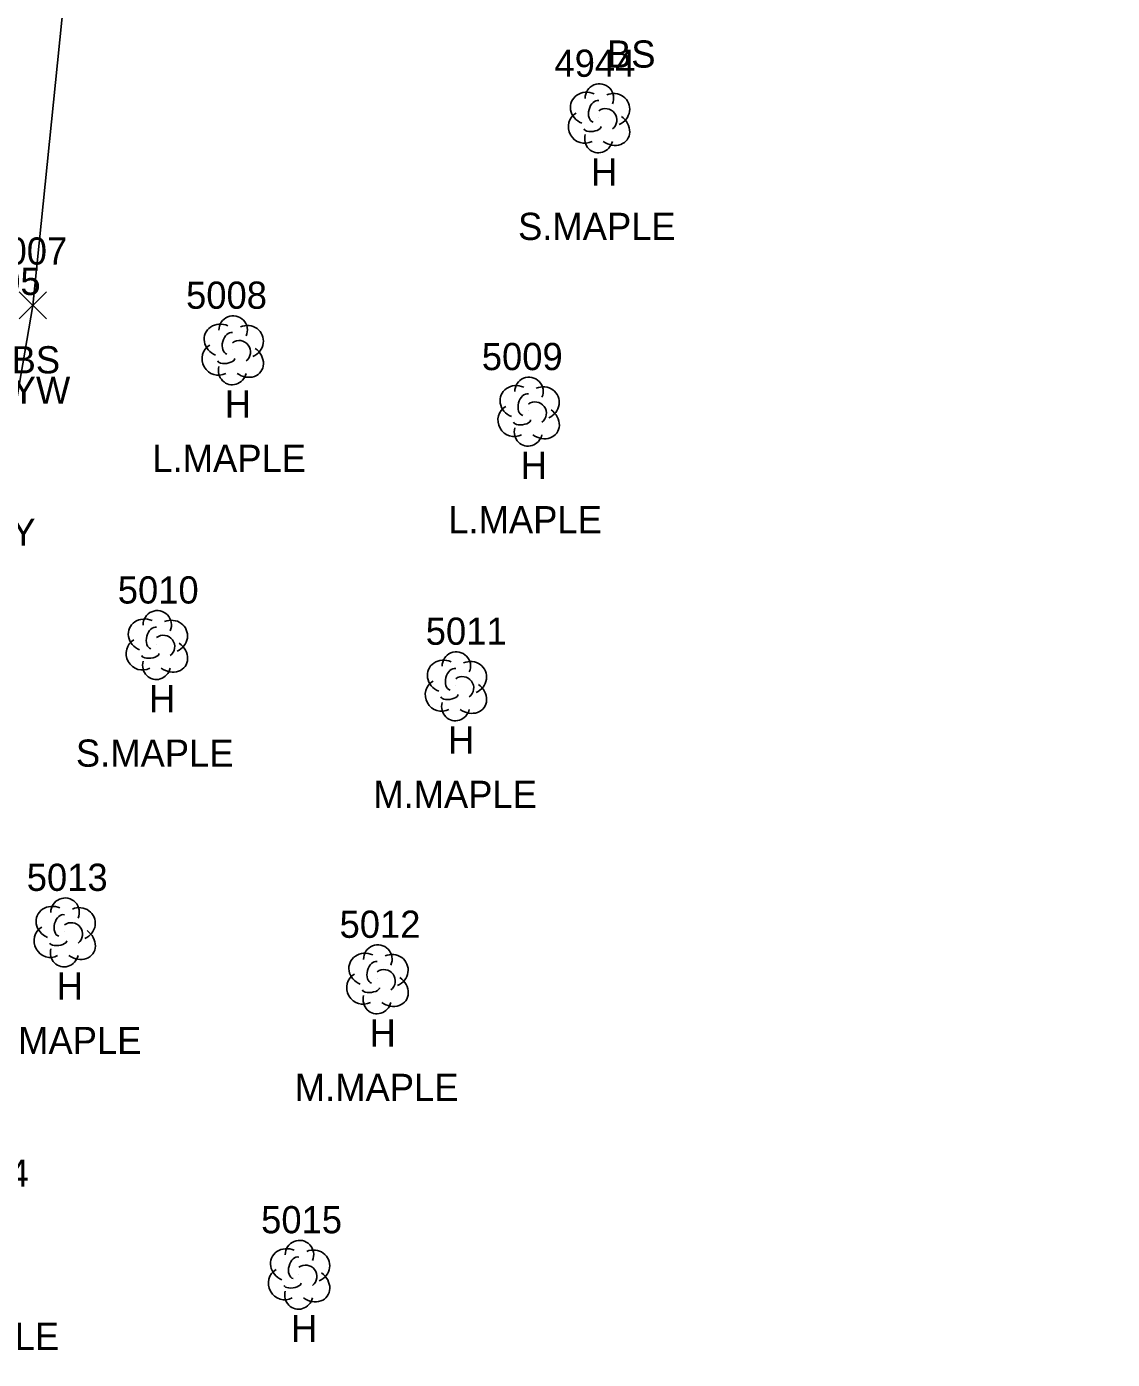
# Model space of a CAD drawing. Extents: x 1443912 to 1445411, y 621446 to 623693.
# Drawn here: x 1444844.8 to 1444924.7, y 622703.3 to 622801.4 of the extents above; entities that cross this region are included whole.
import ezdxf

# ---------------------------------------------------------------- set-up
doc = ezdxf.new("R2010")
doc.units = 0
for name, color, linetype in [('L_A', 7, 'Continuous'), ('L_C', 7, 'Continuous'), ('L_I', 7, 'Continuous'), ('L_TIC', 7, 'Continuous'), ('LELB', 7, 'Continuous'), ('LTD', 7, 'Continuous'), ('S_C', 7, 'Continuous'), ('U_A', 7, 'Continuous'), ('U_I', 7, 'Continuous')]:
    doc.layers.add(name, color=color, linetype=linetype)

msp = doc.modelspace()

# ---------------------------------------------------------------- linework, layer by layer
at = {"layer": 'L_TIC'}
for points in [[(1444844.298, 622779.861), (1444846.298, 622781.861)], [(1444846.298, 622779.861), (1444844.298, 622781.861)]]:
    msp.add_lwpolyline(points, dxfattribs=at)
at = {"layer": 'LELB'}
msp.add_lwpolyline([(1444889.087, 622803.348), (1444859.513, 622810.128), (1444848.329, 622810.798), (1444845.298, 622780.861), (1444837.749, 622736.981), (1444828.987, 622701.027), (1444836.214, 622665.568), (1444855.325, 622642.522), (1444847.099, 622600.83), (1444898.801, 622600.84), (1444910.437, 622603.25), (1444916.416, 622625.028), (1444924.689, 622654.571)], dxfattribs=at)
at = {"layer": 'LTD'}
for p, q in [((1444886.922, 622794.674), (1444886.922, 622794.674)), ((1444886.922, 622794.674), (1444886.922, 622794.674)), ((1444859.986, 622777.614), (1444859.986, 622777.614)), ((1444859.986, 622777.614), (1444859.986, 622777.614)), ((1444881.744, 622773.1), (1444881.744, 622773.1)), ((1444881.744, 622773.1), (1444881.744, 622773.1)), ((1444854.406, 622755.933), (1444854.406, 622755.933)), ((1444854.406, 622755.933), (1444854.406, 622755.933)), ((1444876.399, 622752.9), (1444876.399, 622752.9)), ((1444876.399, 622752.9), (1444876.399, 622752.9)), ((1444847.626, 622734.798), (1444847.626, 622734.798)), ((1444847.626, 622734.798), (1444847.626, 622734.798)), ((1444870.63, 622731.347), (1444870.63, 622731.347)), ((1444870.63, 622731.347), (1444870.63, 622731.347)), ((1444864.863, 622709.617), (1444864.863, 622709.617)), ((1444864.863, 622709.617), (1444864.863, 622709.617))]:
    msp.add_line(p, q, dxfattribs=at)
for centre in [(1444886.969, 622796.108), (1444860.033, 622779.048), (1444881.79, 622774.534), (1444854.453, 622757.367), (1444876.446, 622754.334), (1444847.673, 622736.232), (1444870.676, 622732.781), (1444864.909, 622711.051)]:
    msp.add_arc(centre, 1.047, 335.52715, 180.95627, dxfattribs=at)
for centre, major_axis, ratio, start_param, end_param in [((1444886.13, 622795.34), (1.21, -0.512), 0.895232, 1.570796, 4.712389), ((1444887.964, 622795.257), (-1.141, -0.483), 0.949671, 1.570796, 4.712389), ((1444886.714, 622795.132), (-0.208, -0.792), 0.645439, 3.141593, 6.283185), ((1444887.422, 622794.507), (-0.5, 0.667), 0.989748, 3.141593, 6.283185), ((1444885.839, 622793.965), (0.584, -1.042), 0.959034, 3.141593, 6.283185), ((1444887.922, 622793.841), (-1.09, 0.792), 0.841452, 1.570796, 4.712389), ((1444886.923, 622793.174), (0.265, 1.061), 0.942809, 1.570796, 4.712389), ((1444886.464, 622793.924), (-0.625, -0.083), 0.423636, 0, 3.141593), ((1444859.194, 622778.281), (1.21, -0.512), 0.895232, 1.570796, 4.712389), ((1444859.778, 622778.073), (-0.208, -0.792), 0.645439, 3.141593, 6.283185), ((1444861.028, 622778.198), (-1.141, -0.483), 0.949671, 1.570796, 4.712389), ((1444858.903, 622776.906), (0.584, -1.042), 0.959034, 3.141593, 6.283185), ((1444860.486, 622777.448), (-0.5, 0.667), 0.989748, 3.141593, 6.283185), ((1444859.528, 622776.864), (-0.625, -0.083), 0.423636, 0, 3.141593), ((1444860.986, 622776.781), (-1.09, 0.792), 0.841452, 1.570796, 4.712389), ((1444859.986, 622776.114), (0.265, 1.061), 0.942809, 1.570796, 4.712389), ((1444880.952, 622773.767), (1.21, -0.512), 0.895232, 1.570796, 4.712389), ((1444882.785, 622773.684), (-1.141, -0.483), 0.949671, 1.570796, 4.712389), ((1444881.535, 622773.559), (-0.208, -0.792), 0.645439, 3.141593, 6.283185), ((1444882.244, 622772.934), (-0.5, 0.667), 0.989748, 3.141593, 6.283185), ((1444880.66, 622772.392), (0.584, -1.042), 0.959034, 3.141593, 6.283185), ((1444882.744, 622772.267), (-1.09, 0.792), 0.841452, 1.570796, 4.712389), ((1444881.285, 622772.35), (-0.625, -0.083), 0.423636, 0, 3.141593), ((1444881.744, 622771.6), (0.265, 1.061), 0.942809, 1.570796, 4.712389), ((1444853.614, 622756.6), (1.21, -0.512), 0.895232, 1.570796, 4.712389), ((1444854.198, 622756.392), (-0.208, -0.792), 0.645439, 3.141593, 6.283185), ((1444855.448, 622756.517), (-1.141, -0.483), 0.949671, 1.570796, 4.712389), ((1444853.323, 622755.225), (0.584, -1.042), 0.959034, 3.141593, 6.283185), ((1444854.906, 622755.767), (-0.5, 0.667), 0.989748, 3.141593, 6.283185), ((1444853.948, 622755.183), (-0.625, -0.083), 0.423636, 0, 3.141593), ((1444855.406, 622755.1), (-1.09, 0.792), 0.841452, 1.570796, 4.712389), ((1444854.407, 622754.433), (0.265, 1.061), 0.942809, 1.570796, 4.712389), ((1444875.607, 622753.567), (1.21, -0.512), 0.895232, 1.570796, 4.712389), ((1444876.191, 622753.358), (-0.208, -0.792), 0.645439, 3.141593, 6.283185), ((1444877.441, 622753.484), (-1.141, -0.483), 0.949671, 1.570796, 4.712389), ((1444875.316, 622752.191), (0.584, -1.042), 0.959034, 3.141593, 6.283185), ((1444876.899, 622752.733), (-0.5, 0.667), 0.989748, 3.141593, 6.283185), ((1444877.399, 622752.067), (-1.09, 0.792), 0.841452, 1.570796, 4.712389), ((1444876.399, 622751.4), (0.265, 1.061), 0.942809, 1.570796, 4.712389), ((1444875.941, 622752.15), (-0.625, -0.083), 0.423636, 0, 3.141593), ((1444846.834, 622735.464), (1.21, -0.512), 0.895232, 1.570796, 4.712389), ((1444848.667, 622735.381), (-1.141, -0.483), 0.949671, 1.570796, 4.712389), ((1444847.417, 622735.256), (-0.208, -0.792), 0.645439, 3.141593, 6.283185), ((1444846.543, 622734.089), (0.584, -1.042), 0.959034, 3.141593, 6.283185), ((1444848.126, 622734.631), (-0.5, 0.667), 0.989748, 3.141593, 6.283185), ((1444848.626, 622733.964), (-1.09, 0.792), 0.841452, 1.570796, 4.712389), ((1444847.168, 622734.048), (-0.625, -0.083), 0.423636, 0, 3.141593), ((1444847.626, 622733.298), (0.265, 1.061), 0.942809, 1.570796, 4.712389), ((1444869.838, 622732.014), (1.21, -0.512), 0.895232, 1.570796, 4.712389), ((1444870.421, 622731.805), (-0.208, -0.792), 0.645439, 3.141593, 6.283185), ((1444871.671, 622731.931), (-1.141, -0.483), 0.949671, 1.570796, 4.712389), ((1444869.546, 622730.639), (0.584, -1.042), 0.959034, 3.141593, 6.283185), ((1444871.13, 622731.181), (-0.5, 0.667), 0.989748, 3.141593, 6.283185), ((1444871.63, 622730.514), (-1.09, 0.792), 0.841452, 1.570796, 4.712389), ((1444870.63, 622729.847), (0.265, 1.061), 0.942809, 1.570796, 4.712389), ((1444870.171, 622730.597), (-0.625, -0.083), 0.423636, 0, 3.141593), ((1444864.071, 622710.283), (1.21, -0.512), 0.895232, 1.570796, 4.712389), ((1444865.904, 622710.2), (-1.141, -0.483), 0.949671, 1.570796, 4.712389), ((1444864.654, 622710.075), (-0.208, -0.792), 0.645439, 3.141593, 6.283185), ((1444865.363, 622709.45), (-0.5, 0.667), 0.989748, 3.141593, 6.283185), ((1444863.779, 622708.908), (0.584, -1.042), 0.959034, 3.141593, 6.283185), ((1444865.863, 622708.783), (-1.09, 0.792), 0.841452, 1.570796, 4.712389), ((1444864.863, 622708.117), (0.265, 1.061), 0.942809, 1.570796, 4.712389), ((1444864.404, 622708.867), (-0.625, -0.083), 0.423636, 0, 3.141593)]:
    msp.add_ellipse(centre, major_axis=major_axis, ratio=ratio, start_param=start_param, end_param=end_param, dxfattribs=at)

# ---------------------------------------------------------------- texts
at = {"layer": 'L_A'}
for s, p in [('BS', (1444887.528, 622798.348)), ('H', (1444886.355, 622789.674)), ('BS', (1444843.739, 622775.861)), ('H', (1444859.419, 622772.614)), ('H', (1444881.177, 622768.1)), ('H', (1444853.839, 622750.933)), ('H', (1444875.832, 622747.9)), ('H', (1444847.059, 622729.798)), ('H', (1444870.063, 622726.347)), ('H', (1444864.296, 622704.617))]:
    msp.add_text(s, height=2, dxfattribs=at).set_placement(p)
at = {"layer": 'L_C'}
for s, p in [('S.MAPLE', (1444880.985, 622785.674)), ('L.MAPLE', (1444854.096, 622768.614)), ('L.MAPLE', (1444875.854, 622764.1)), ('S.MAPLE', (1444848.469, 622746.933)), ('M.MAPLE', (1444870.336, 622743.9)), ('L. MAPLE', (1444841.248, 622725.798)), ('M.MAPLE', (1444864.567, 622722.347)), ('L.MAPLE', (1444835.937, 622704.042))]:
    msp.add_text(s, height=2, dxfattribs=at).set_placement(p)
at = {"layer": 'L_I'}
for s, p in [('4944', (1444883.663, 622797.674)), ('5007', (1444841.881, 622783.861)), ('5008', (1444856.569, 622780.614)), ('5009', (1444878.319, 622776.1)), ('5010', (1444851.548, 622758.933)), ('5011', (1444874.195, 622755.9)), ('5013', (1444844.854, 622737.798)), ('5012', (1444867.858, 622734.347)), ('5014', (1444839.056, 622716.042)), ('5015', (1444862.091, 622712.617))]:
    msp.add_text(s, height=2, dxfattribs=at).set_placement(p)
at = {"layer": 'S_C'}
msp.add_text('CHAMPLAIN BIKE WAY', height=2, dxfattribs=at).set_placement((1444816.225, 622763.18))
at = {"layer": 'U_A'}
msp.add_text('GUYW', height=2, dxfattribs=at).set_placement((1444839.736, 622773.628))
at = {"layer": 'U_I'}
msp.add_text('5005', height=2, dxfattribs=at).set_placement((1444839.925, 622781.628))

doc.saveas('drawing.dxf')
